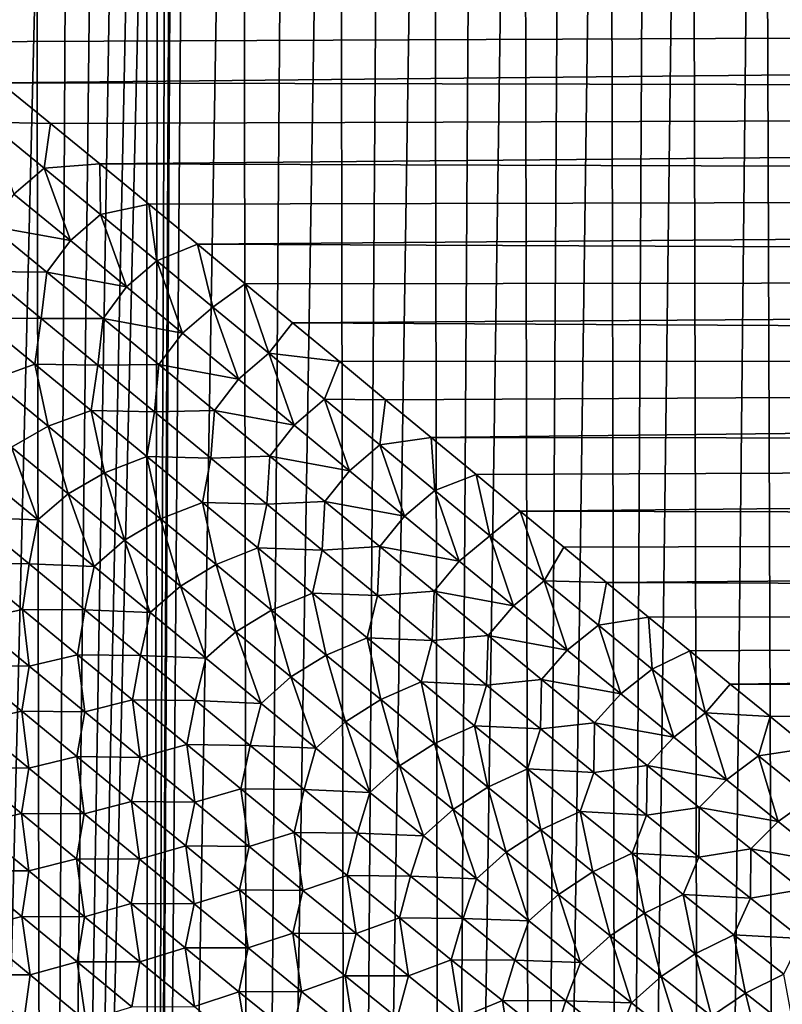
# Model space of a CAD drawing. Header units: metres. Extents: x -105 to 105, y -72 to 59.
# Tile 276 of 414: x 8.52 to 17.15, y -12.27 to -1.12. Entities that reach past the tile are written whole.
import ezdxf

# ---------------------------------------------------------------- set-up
doc = ezdxf.new("R2010")
doc.units = ezdxf.units.M
doc.layers.add('solid_509431_AD150_SW0001', color=7, linetype='CONTINUOUS')

msp = doc.modelspace()

# ---------------------------------------------------------------- linework, layer by layer
at = {"layer": 'solid_509431_AD150_SW0001'}
for points in [[(11.036972, 16.25, -26.428831), (11.125534, -45.799999, -26.380138), (9.979326, -45.799999, -26.972284)], [(10.476519, 16.25, -26.725414), (11.036972, 16.25, -26.428831), (9.979326, -45.799999, -26.972284)], [(10.25, 5.5, -26.839743), (10.476519, 16.25, -26.725414), (9.979326, -45.799999, -26.972284)], [(11.036972, 16.25, -26.428831), (11.589034, 16.25, -26.116915), (11.125534, -45.799999, -26.380138)], [(12.132289, 16.25, -25.789896), (12.236738, -45.799999, -25.724657), (11.125534, -45.799999, -26.380138)], [(11.589034, 16.25, -26.116915), (12.132289, 16.25, -25.789896), (11.125534, -45.799999, -26.380138)], [(12.132289, 16.25, -25.789896), (12.66633, 16.25, -25.448023), (12.236738, -45.799999, -25.724657)], [(13.190737, 16.25, -25.091562), (13.30944, -45.799999, -25.0079), (12.236738, -45.799999, -25.724657)], [(12.66633, 16.25, -25.448023), (13.190737, 16.25, -25.091562), (12.236738, -45.799999, -25.724657)], [(13.190737, 16.25, -25.091562), (13.70511, 16.25, -24.720787), (13.30944, -45.799999, -25.0079)], [(14.209063, 16.25, -24.335976), (14.340265, -45.799999, -24.232124), (13.30944, -45.799999, -25.0079)], [(13.70511, 16.25, -24.720787), (14.209063, 16.25, -24.335976), (13.30944, -45.799999, -25.0079)], [(14.209063, 16.25, -24.335976), (14.702306, 16.25, -23.937346), (14.340265, -45.799999, -24.232124)], [(15.184385, 16.25, -23.525255), (15.325972, -45.799999, -23.399771), (14.340265, -45.799999, -24.232124)], [(14.702306, 16.25, -23.937346), (15.184385, 16.25, -23.525255), (14.340265, -45.799999, -24.232124)], [(15.184385, 16.25, -23.525255), (15.654468, 16.25, -23.100449), (15.325972, -45.799999, -23.399771)], [(16.113724, 16.25, -22.661823), (16.263456, -45.799999, -22.513456), (15.325972, -45.799999, -23.399771)], [(15.654468, 16.25, -23.100449), (16.113724, 16.25, -22.661823), (15.325972, -45.799999, -23.399771)], [(16.113724, 16.25, -22.661823), (16.924194, 16.250002, -21.824713), (16.263456, -45.799999, -22.513456)], [(16.924194, 16.250002, -21.824713), (17.149771, -45.799999, -21.575972), (16.263456, -45.799999, -22.513456)], [(16.924194, 16.250002, -21.824713), (17.565828, 16.249989, -21.097279), (17.149771, -45.799999, -21.575972)], [(17.565828, 16.249989, -21.097279), (17.982124, -45.799999, -20.590265), (17.149771, -45.799999, -21.575972)], [(10.231697, 4.887736, -26.848845), (10.25, 5.5, -26.839743), (9.979326, -45.799999, -26.972284)], [(10.176606, 4.275585, -26.876118), (10.231697, 4.887736, -26.848845), (9.979326, -45.799999, -26.972284)], [(10.084291, 3.664363, -26.921406), (10.176606, 4.275585, -26.876118), (9.979326, -45.799999, -26.972284)], [(9.95412, 3.055006, -26.984407), (10.084291, 3.664363, -26.921406), (9.979326, -45.799999, -26.972284)], [(9.95412, 3.055006, -26.984407), (9.979326, -45.799999, -26.972284), (8.801719, -45.799999, -27.499229)], [(9.785186, 2.448338, -27.064657), (9.95412, 3.055006, -26.984407), (8.801719, -45.799999, -27.499229)], [(9.576717, 1.846374, -27.161404), (9.785186, 2.448338, -27.064657), (8.801719, -45.799999, -27.499229)], [(9.32801, 1.251384, -27.273508), (9.576717, 1.846374, -27.161404), (8.801719, -45.799999, -27.499229)], [(9.038671, 0.666271, -27.399536), (9.32801, 1.251384, -27.273508), (8.801719, -45.799999, -27.499229)], [(8.708877, 0.094635, -27.537439), (9.038671, 0.666271, -27.399536), (8.801719, -45.799999, -27.499229)], [(8.708877, 0.094635, -27.537439), (8.801719, -45.799999, -27.499229), (7.596418, -45.799999, -27.959316)], [(8.339525, -0.459432, -27.684847), (8.708877, 0.094635, -27.537439), (7.596418, -45.799999, -27.959316)], [(7.730893, -1.370271, 16.693857), (90, -1.01134, 16.71944), (7.158309, -0.909338, 16.725298)], [(8.30007, -1.831864, 16.649529), (90, -1.01134, 16.71944), (7.730893, -1.370271, 16.693857)], [(8.30007, -1.831864, 16.649529), (90, -2.018989, 16.627874), (90, -1.01134, 16.71944)], [(8.153794, -2.277637, 16.599325), (8.865019, -2.292773, 16.592339), (8.30007, -1.831864, 16.649529)], [(8.865019, -2.292773, 16.592339), (90, -2.018989, 16.627874), (8.30007, -1.831864, 16.649529)], [(9.424872, -2.751552, 16.522453), (90, -2.018989, 16.627874), (8.865019, -2.292773, 16.592339)], [(9.424872, -2.751552, 16.522453), (90, -3.019272, 16.475634), (90, -2.018989, 16.627874)], [(8.153794, -2.277637, 16.599325), (8.793713, -2.800469, 16.519676), (8.865019, -2.292773, 16.592339)], [(8.450752, -3.096236, 16.48345), (8.793713, -2.800469, 16.519676), (8.153794, -2.277637, 16.599325)], [(8.793713, -2.800469, 16.519676), (9.424872, -2.751552, 16.522453), (8.865019, -2.292773, 16.592339)], [(8.793713, -2.800469, 16.519676), (9.432281, -3.324451, 16.422754), (9.424872, -2.751552, 16.522453)], [(9.979457, -3.207639, 16.439999), (90, -3.019272, 16.475634), (9.424872, -2.751552, 16.522453)], [(9.432281, -3.324451, 16.422754), (9.979457, -3.207639, 16.439999), (9.424872, -2.751552, 16.522453)], [(8.450752, -3.096236, 16.48345), (9.089963, -3.62042, 16.378374), (8.793713, -2.800469, 16.519676)], [(9.089963, -3.62042, 16.378374), (9.432281, -3.324451, 16.422754), (8.793713, -2.800469, 16.519676)], [(8.186854, -3.456795, 16.439945), (9.089963, -3.62042, 16.378374), (8.450752, -3.096236, 16.48345)], [(10.528167, -3.660073, 16.345224), (90, -3.019272, 16.475634), (9.979457, -3.207639, 16.439999)], [(10.528167, -3.660073, 16.345224), (90, -4.008537, 16.263275), (90, -3.019272, 16.475634)], [(9.432281, -3.324451, 16.422754), (10.06919, -3.848814, 16.308344), (9.979457, -3.207639, 16.439999)], [(10.06919, -3.848814, 16.308344), (10.528167, -3.660073, 16.345224), (9.979457, -3.207639, 16.439999)], [(9.089963, -3.62042, 16.378374), (9.727128, -4.144628, 16.255718), (9.432281, -3.324451, 16.422754)], [(9.727128, -4.144628, 16.255718), (10.06919, -3.848814, 16.308344), (9.432281, -3.324451, 16.422754)], [(8.111692, -3.972003, 16.365906), (8.824794, -3.979891, 16.325899), (8.186854, -3.456795, 16.439945)], [(8.186854, -3.456795, 16.439945), (8.824794, -3.979891, 16.325899), (9.089963, -3.62042, 16.378374)], [(8.824794, -3.979891, 16.325899), (9.727128, -4.144628, 16.255718), (9.089963, -3.62042, 16.378374)], [(10.06919, -3.848814, 16.308344), (10.704177, -4.372819, 16.176239), (10.528167, -3.660073, 16.345224)], [(11.070944, -4.108484, 16.238314), (90, -4.008537, 16.263275), (10.528167, -3.660073, 16.345224)], [(10.704177, -4.372819, 16.176239), (11.070944, -4.108484, 16.238314), (10.528167, -3.660073, 16.345224)], [(9.727128, -4.144628, 16.255718), (10.361998, -4.668128, 16.115295), (10.06919, -3.848814, 16.308344)], [(10.361998, -4.668128, 16.115295), (10.704177, -4.372819, 16.176239), (10.06919, -3.848814, 16.308344)], [(8.047623, -4.49656, 16.287771), (8.758327, -4.502719, 16.236435), (8.111692, -3.972003, 16.365906)], [(8.111692, -3.972003, 16.365906), (8.758327, -4.502719, 16.236435), (8.824794, -3.979891, 16.325899)], [(8.758327, -4.502719, 16.236435), (9.460313, -4.502599, 16.194258), (8.824794, -3.979891, 16.325899)], [(8.824794, -3.979891, 16.325899), (9.460313, -4.502599, 16.194258), (9.727128, -4.144628, 16.255718)], [(11.607315, -4.5522, 16.119553), (90, -4.008537, 16.263275), (11.070944, -4.108484, 16.238314)], [(11.607315, -4.5522, 16.119553), (90, -4.983176, 15.991574), (90, -4.008537, 16.263275)], [(10.704177, -4.372819, 16.176239), (11.336991, -4.895768, 16.026237), (11.070944, -4.108484, 16.238314)], [(11.336991, -4.895768, 16.026237), (11.607315, -4.5522, 16.119553), (11.070944, -4.108484, 16.238314)], [(9.460313, -4.502599, 16.194258), (10.361998, -4.668128, 16.115295), (9.727128, -4.144628, 16.255718)], [(10.361998, -4.668128, 16.115295), (10.994351, -5.190202, 15.956914), (10.704177, -4.372819, 16.176239)], [(10.994351, -5.190202, 15.956914), (11.336991, -4.895768, 16.026237), (10.704177, -4.372819, 16.176239)], [(8.047623, -4.49656, 16.287771), (8.687392, -5.022092, 16.146732), (8.758327, -4.502719, 16.236435)], [(8.196406, -5.196248, 16.159639), (8.687392, -5.022092, 16.146732), (8.047623, -4.49656, 16.287771)], [(8.687392, -5.022092, 16.146732), (9.402032, -5.032434, 16.088711), (8.758327, -4.502719, 16.236435)], [(8.758327, -4.502719, 16.236435), (9.402032, -5.032434, 16.088711), (9.460313, -4.502599, 16.194258)], [(9.402032, -5.032434, 16.088711), (10.093188, -5.024199, 16.044849), (9.460313, -4.502599, 16.194258)], [(9.460313, -4.502599, 16.194258), (10.093188, -5.024199, 16.044849), (10.361998, -4.668128, 16.115295)], [(11.336991, -4.895768, 16.026237), (12.137187, -4.990878, 15.989172), (11.607315, -4.5522, 16.119553)], [(12.137187, -4.990878, 15.989172), (90, -4.983176, 15.991574), (11.607315, -4.5522, 16.119553)], [(10.093188, -5.024199, 16.044849), (10.994351, -5.190202, 15.956914), (10.361998, -4.668128, 16.115295)], [(10.994351, -5.190202, 15.956914), (11.62391, -5.710227, 15.780396), (11.336991, -4.895768, 16.026237)], [(11.336991, -4.895768, 16.026237), (11.967348, -5.417039, 15.858145), (12.137187, -4.990878, 15.989172)], [(11.62391, -5.710227, 15.780396), (11.967348, -5.417039, 15.858145), (11.336991, -4.895768, 16.026237)], [(11.967348, -5.417039, 15.858145), (12.660116, -5.423967, 15.847494), (12.137187, -4.990878, 15.989172)], [(12.660116, -5.423967, 15.847494), (90, -4.983176, 15.991574), (12.137187, -4.990878, 15.989172)], [(13.175941, -5.851124, 15.694803), (90, -4.983176, 15.991574), (12.660116, -5.423967, 15.847494)], [(13.175941, -5.851124, 15.694803), (90, -5.939632, 15.661522), (90, -4.983176, 15.991574)], [(8.196406, -5.196248, 16.159639), (8.838339, -5.724293, 15.999535), (8.687392, -5.022092, 16.146732)], [(8.687392, -5.022092, 16.146732), (9.323933, -5.546073, 15.987656), (9.402032, -5.032434, 16.088711)], [(8.838339, -5.724293, 15.999535), (9.323933, -5.546073, 15.987656), (8.687392, -5.022092, 16.146732)], [(9.323933, -5.546073, 15.987656), (10.042629, -5.560371, 15.922565), (9.402032, -5.032434, 16.088711)], [(9.402032, -5.032434, 16.088711), (10.042629, -5.560371, 15.922565), (10.093188, -5.024199, 16.044849)], [(10.042629, -5.560371, 15.922565), (10.72322, -5.543973, 15.877501), (10.093188, -5.024199, 16.044849)], [(10.093188, -5.024199, 16.044849), (10.72322, -5.543973, 15.877501), (10.994351, -5.190202, 15.956914)], [(8.422988, -5.960625, 16.001451), (8.838339, -5.724293, 15.999535), (8.196406, -5.196248, 16.159639)], [(10.72322, -5.543973, 15.877501), (11.62391, -5.710227, 15.780396), (10.994351, -5.190202, 15.956914)], [(11.62391, -5.710227, 15.780396), (12.25036, -6.227634, 15.585569), (11.967348, -5.417039, 15.858145)], [(11.967348, -5.417039, 15.858145), (12.59494, -5.936059, 15.671773), (12.660116, -5.423967, 15.847494)], [(12.25036, -6.227634, 15.585569), (12.59494, -5.936059, 15.671773), (11.967348, -5.417039, 15.858145)], [(12.59494, -5.936059, 15.671773), (13.175941, -5.851124, 15.694803), (12.660116, -5.423967, 15.847494)], [(8.838339, -5.724293, 15.999535), (9.476648, -6.249955, 15.820974), (9.323933, -5.546073, 15.987656)], [(9.323933, -5.546073, 15.987656), (9.957089, -6.067754, 15.810384), (10.042629, -5.560371, 15.922565)], [(9.476648, -6.249955, 15.820974), (9.957089, -6.067754, 15.810384), (9.323933, -5.546073, 15.987656)], [(9.957089, -6.067754, 15.810384), (10.679897, -6.085824, 15.737834), (10.042629, -5.560371, 15.922565)], [(10.042629, -5.560371, 15.922565), (10.679897, -6.085824, 15.737834), (10.72322, -5.543973, 15.877501)], [(10.679897, -6.085824, 15.737834), (11.350133, -6.061312, 15.692048), (10.72322, -5.543973, 15.877501)], [(10.72322, -5.543973, 15.877501), (11.350133, -6.061312, 15.692048), (11.62391, -5.710227, 15.780396)], [(8.422988, -5.960625, 16.001451), (9.064651, -6.488875, 15.821113), (8.838339, -5.724293, 15.999535)], [(9.064651, -6.488875, 15.821113), (9.476648, -6.249955, 15.820974), (8.838339, -5.724293, 15.999535)], [(11.350133, -6.061312, 15.692048), (12.25036, -6.227634, 15.585569), (11.62391, -5.710227, 15.780396)], [(12.59494, -5.936059, 15.671773), (13.219451, -6.452258, 15.466926), (13.175941, -5.851124, 15.694803)], [(13.684302, -6.271909, 15.531441), (90, -5.939632, 15.661522), (13.175941, -5.851124, 15.694803)], [(13.219451, -6.452258, 15.466926), (13.684302, -6.271909, 15.531441), (13.175941, -5.851124, 15.694803)], [(8.078838, -6.255763, 15.992354), (8.721956, -6.785136, 15.809719), (8.422988, -5.960625, 16.001451)], [(8.721956, -6.785136, 15.809719), (9.064651, -6.488875, 15.821113), (8.422988, -5.960625, 16.001451)], [(12.25036, -6.227634, 15.585569), (12.87338, -6.741857, 15.372254), (12.59494, -5.936059, 15.671773)], [(12.87338, -6.741857, 15.372254), (13.219451, -6.452258, 15.466926), (12.59494, -5.936059, 15.671773)], [(14.184961, -6.685976, 15.357741), (90, -5.939632, 15.661522), (13.684302, -6.271909, 15.531441)], [(14.184961, -6.685976, 15.357741), (90, -6.874414, 15.274323), (90, -5.939632, 15.661522)], [(9.476648, -6.249955, 15.820974), (10.111135, -6.772555, 15.623822), (9.957089, -6.067754, 15.810384)], [(9.957089, -6.067754, 15.810384), (10.586623, -6.586501, 15.614777), (10.679897, -6.085824, 15.737834)], [(10.111135, -6.772555, 15.623822), (10.586623, -6.586501, 15.614777), (9.957089, -6.067754, 15.810384)], [(10.586623, -6.586501, 15.614777), (11.313525, -6.608202, 15.534366), (10.679897, -6.085824, 15.737834)], [(10.679897, -6.085824, 15.737834), (11.313525, -6.608202, 15.534366), (11.350133, -6.061312, 15.692048)], [(11.313525, -6.608202, 15.534366), (11.973611, -6.575663, 15.488337), (11.350133, -6.061312, 15.692048)], [(11.350133, -6.061312, 15.692048), (11.973611, -6.575663, 15.488337), (12.25036, -6.227634, 15.585569)], [(11.973611, -6.575663, 15.488337), (12.87338, -6.741857, 15.372254), (12.25036, -6.227634, 15.585569)], [(7.986283, -6.758137, 15.921419), (8.721956, -6.785136, 15.809719), (8.078838, -6.255763, 15.992354)], [(9.064651, -6.488875, 15.821113), (9.702304, -7.013929, 15.622003), (9.476648, -6.249955, 15.820974)], [(9.702304, -7.013929, 15.622003), (10.111135, -6.772555, 15.623822), (9.476648, -6.249955, 15.820974)], [(13.219451, -6.452258, 15.466926), (13.840556, -6.965067, 15.243402), (13.684302, -6.271909, 15.531441)], [(13.840556, -6.965067, 15.243402), (14.184961, -6.685976, 15.357741), (13.684302, -6.271909, 15.531441)], [(12.87338, -6.741857, 15.372254), (13.492645, -7.252316, 15.140265), (13.219451, -6.452258, 15.466926)], [(13.492645, -7.252316, 15.140265), (13.840556, -6.965067, 15.243402), (13.219451, -6.452258, 15.466926)], [(8.721956, -6.785136, 15.809719), (9.360895, -7.311165, 15.608215), (9.064651, -6.488875, 15.821113)], [(9.360895, -7.311165, 15.608215), (9.702304, -7.013929, 15.622003), (9.064651, -6.488875, 15.821113)], [(11.313525, -6.608202, 15.534366), (11.943176, -7.126934, 15.312009), (11.973611, -6.575663, 15.488337)], [(11.943176, -7.126934, 15.312009), (12.593333, -7.08646, 15.266203), (11.973611, -6.575663, 15.488337)], [(11.973611, -6.575663, 15.488337), (12.593333, -7.08646, 15.266203), (12.87338, -6.741857, 15.372254)], [(10.111135, -6.772555, 15.623822), (10.741494, -7.291529, 15.407955), (10.586623, -6.586501, 15.614777)], [(10.586623, -6.586501, 15.614777), (11.212217, -7.101765, 15.400703), (11.313525, -6.608202, 15.534366)], [(10.741494, -7.291529, 15.407955), (11.212217, -7.101765, 15.400703), (10.586623, -6.586501, 15.614777)], [(11.212217, -7.101765, 15.400703), (11.943176, -7.126934, 15.312009), (11.313525, -6.608202, 15.534366)], [(13.840556, -6.965067, 15.243402), (14.457911, -7.473921, 15.000993), (14.184961, -6.685976, 15.357741)], [(14.67769, -7.092999, 15.174052), (90, -6.874414, 15.274323), (14.184961, -6.685976, 15.357741)], [(14.457911, -7.473921, 15.000993), (14.67769, -7.092999, 15.174052), (14.184961, -6.685976, 15.357741)], [(7.916678, -7.27968, 15.848309), (8.623233, -7.282511, 15.732094), (7.986283, -6.758137, 15.921419)], [(7.986283, -6.758137, 15.921419), (8.623233, -7.282511, 15.732094), (8.721956, -6.785136, 15.809719)], [(8.623233, -7.282511, 15.732094), (9.360895, -7.311165, 15.608215), (8.721956, -6.785136, 15.809719)], [(9.702304, -7.013929, 15.622003), (10.335657, -7.53521, 15.404005), (10.111135, -6.772555, 15.623822)], [(10.335657, -7.53521, 15.404005), (10.741494, -7.291529, 15.407955), (10.111135, -6.772555, 15.623822)], [(12.593333, -7.08646, 15.266203), (13.492645, -7.252316, 15.140265), (12.87338, -6.741857, 15.372254)], [(15.162175, -7.492633, 14.980753), (90, -6.874414, 15.274323), (14.67769, -7.092999, 15.174052)], [(15.162175, -7.492633, 14.980753), (90, -7.784113, 14.831388), (90, -6.874414, 15.274323)], [(9.360895, -7.311165, 15.608215), (9.995386, -7.833276, 15.387735), (9.702304, -7.013929, 15.622003)], [(9.995386, -7.833276, 15.387735), (10.335657, -7.53521, 15.404005), (9.702304, -7.013929, 15.622003)], [(13.492645, -7.252316, 15.140265), (14.107807, -7.75843, 14.88941), (13.840556, -6.965067, 15.243402)], [(14.107807, -7.75843, 14.88941), (14.457911, -7.473921, 15.000993), (13.840556, -6.965067, 15.243402)], [(10.741494, -7.291529, 15.407955), (11.367399, -7.806317, 15.173244), (11.212217, -7.101765, 15.400703)], [(11.212217, -7.101765, 15.400703), (11.833549, -7.612984, 15.168025), (11.943176, -7.126934, 15.312009)], [(11.367399, -7.806317, 15.173244), (11.833549, -7.612984, 15.168025), (11.212217, -7.101765, 15.400703)], [(11.833549, -7.612984, 15.168025), (12.568517, -7.641414, 15.070603), (11.943176, -7.126934, 15.312009)], [(11.943176, -7.126934, 15.312009), (12.568517, -7.641414, 15.070603), (12.593333, -7.08646, 15.266203)], [(12.568517, -7.641414, 15.070603), (13.208976, -7.59312, 15.025476), (12.593333, -7.08646, 15.266203)], [(12.593333, -7.08646, 15.266203), (13.208976, -7.59312, 15.025476), (13.492645, -7.252316, 15.140265)], [(14.457911, -7.473921, 15.000993), (15.162175, -7.492633, 14.980753), (14.67769, -7.092999, 15.174052)], [(8.546917, -7.798608, 15.652912), (8.623233, -7.282511, 15.732094), (7.916678, -7.27968, 15.848309)], [(8.546917, -7.798608, 15.652912), (7.916678, -7.27968, 15.848309), (7.989693, -7.919004, 15.736247)], [(8.546917, -7.798608, 15.652912), (9.255868, -7.803276, 15.524126), (8.623233, -7.282511, 15.732094)], [(8.623233, -7.282511, 15.732094), (9.255868, -7.803276, 15.524126), (9.360895, -7.311165, 15.608215)], [(9.255868, -7.803276, 15.524126), (9.995386, -7.833276, 15.387735), (9.360895, -7.311165, 15.608215)], [(10.335657, -7.53521, 15.404005), (10.964388, -8.052163, 15.167003), (10.741494, -7.291529, 15.407955)], [(10.964388, -8.052163, 15.167003), (11.367399, -7.806317, 15.173244), (10.741494, -7.291529, 15.407955)], [(13.208976, -7.59312, 15.025476), (14.107807, -7.75843, 14.88941), (13.492645, -7.252316, 15.140265)], [(9.995386, -7.833276, 15.387735), (10.625112, -8.350918, 15.14817), (10.335657, -7.53521, 15.404005)], [(10.625112, -8.350918, 15.14817), (10.964388, -8.052163, 15.167003), (10.335657, -7.53521, 15.404005)], [(14.107807, -7.75843, 14.88941), (14.718489, -8.259621, 14.619494), (14.457911, -7.473921, 15.000993)], [(14.457911, -7.473921, 15.000993), (15.071149, -7.978248, 14.739485), (15.162175, -7.492633, 14.980753)], [(14.718489, -8.259621, 14.619494), (15.071149, -7.978248, 14.739485), (14.457911, -7.473921, 15.000993)], [(15.071149, -7.978248, 14.739485), (15.638296, -7.884638, 14.778193), (15.162175, -7.492633, 14.980753)], [(15.638296, -7.884638, 14.778193), (90, -7.784113, 14.831388), (15.162175, -7.492633, 14.980753)], [(11.367399, -7.806317, 15.173244), (11.988523, -8.316319, 14.919552), (11.833549, -7.612984, 15.168025)], [(11.833549, -7.612984, 15.168025), (12.450294, -8.119559, 14.916594), (12.568517, -7.641414, 15.070603)], [(11.988523, -8.316319, 14.919552), (12.450294, -8.119559, 14.916594), (11.833549, -7.612984, 15.168025)], [(12.450294, -8.119559, 14.916594), (13.189197, -8.151025, 14.809981), (12.568517, -7.641414, 15.070603)], [(12.568517, -7.641414, 15.070603), (13.189197, -8.151025, 14.809981), (13.208976, -7.59312, 15.025476)], [(13.189197, -8.151025, 14.809981), (13.820188, -8.095059, 14.765979), (13.208976, -7.59312, 15.025476)], [(13.208976, -7.59312, 15.025476), (13.820188, -8.095059, 14.765979), (14.107807, -7.75843, 14.88941)], [(8.546917, -7.798608, 15.652912), (7.989693, -7.919004, 15.736247), (8.624715, -8.441919, 15.527517)], [(9.172743, -8.313716, 15.439132), (9.255868, -7.803276, 15.524126), (8.546917, -7.798608, 15.652912)], [(9.172743, -8.313716, 15.439132), (8.546917, -7.798608, 15.652912), (8.624715, -8.441919, 15.527517)], [(9.172743, -8.313716, 15.439132), (9.883916, -8.3199, 15.297421), (9.255868, -7.803276, 15.524126)], [(9.255868, -7.803276, 15.524126), (9.883916, -8.3199, 15.297421), (9.995386, -7.833276, 15.387735)], [(10.964388, -8.052163, 15.167003), (11.58817, -8.564189, 14.910864), (11.367399, -7.806317, 15.173244)], [(11.58817, -8.564189, 14.910864), (11.988523, -8.316319, 14.919552), (11.367399, -7.806317, 15.173244)], [(13.820188, -8.095059, 14.765979), (14.718489, -8.259621, 14.619494), (14.107807, -7.75843, 14.88941)], [(16.105709, -8.268689, 14.566787), (90, -7.784113, 14.831388), (15.638296, -7.884638, 14.778193)], [(16.56435, -8.644601, 14.346894), (90, -7.784113, 14.831388), (16.105709, -8.268689, 14.566787)], [(16.56435, -8.644601, 14.346894), (90, -8.665408, 14.334336), (90, -7.784113, 14.831388)], [(8.624715, -8.441919, 15.527517), (7.989693, -7.919004, 15.736247), (7.911766, -8.434416, 15.675934)], [(9.883916, -8.3199, 15.297421), (10.625112, -8.350918, 15.14817), (9.995386, -7.833276, 15.387735)], [(15.071149, -7.978248, 14.739485), (15.679873, -8.477467, 14.458658), (15.638296, -7.884638, 14.778193)], [(15.679873, -8.477467, 14.458658), (16.105709, -8.268689, 14.566787), (15.638296, -7.884638, 14.778193)], [(14.718489, -8.259621, 14.619494), (15.324285, -8.755295, 14.33032), (15.071149, -7.978248, 14.739485)], [(15.324285, -8.755295, 14.33032), (15.679873, -8.477467, 14.458658), (15.071149, -7.978248, 14.739485)], [(10.625112, -8.350918, 15.14817), (11.249749, -8.863496, 14.889395), (10.964388, -8.052163, 15.167003)], [(11.249749, -8.863496, 14.889395), (11.58817, -8.564189, 14.910864), (10.964388, -8.052163, 15.167003)], [(11.988523, -8.316319, 14.919552), (12.604515, -8.820915, 14.646732), (12.450294, -8.119559, 14.916594)], [(12.450294, -8.119559, 14.916594), (13.062098, -8.62089, 14.646256), (13.189197, -8.151025, 14.809981)], [(12.604515, -8.820915, 14.646732), (13.062098, -8.62089, 14.646256), (12.450294, -8.119559, 14.916594)], [(13.189197, -8.151025, 14.809981), (13.804829, -8.655152, 14.529972), (13.820188, -8.095059, 14.765979)], [(13.804829, -8.655152, 14.529972), (14.426583, -8.591694, 14.487536), (13.820188, -8.095059, 14.765979)], [(13.820188, -8.095059, 14.765979), (14.426583, -8.591694, 14.487536), (14.718489, -8.259621, 14.619494)], [(13.062098, -8.62089, 14.646256), (13.804829, -8.655152, 14.529972), (13.189197, -8.151025, 14.809981)], [(9.172743, -8.313716, 15.439132), (8.624715, -8.441919, 15.527517), (9.255021, -8.960578, 15.29991)], [(9.793886, -8.824497, 15.206874), (9.883916, -8.3199, 15.297421), (9.172743, -8.313716, 15.439132)], [(9.793886, -8.824497, 15.206874), (9.172743, -8.313716, 15.439132), (9.255021, -8.960578, 15.29991)], [(9.793886, -8.824497, 15.206874), (10.507075, -8.831837, 15.051869), (9.883916, -8.3199, 15.297421)], [(9.883916, -8.3199, 15.297421), (10.507075, -8.831837, 15.051869), (10.625112, -8.350918, 15.14817)], [(10.507075, -8.831837, 15.051869), (11.249749, -8.863496, 14.889395), (10.625112, -8.350918, 15.14817)], [(11.58817, -8.564189, 14.910864), (12.206656, -9.070662, 14.635452), (11.988523, -8.316319, 14.919552)], [(12.206656, -9.070662, 14.635452), (12.604515, -8.820915, 14.646732), (11.988523, -8.316319, 14.919552)], [(14.426583, -8.591694, 14.487536), (15.324285, -8.755295, 14.33032), (14.718489, -8.259621, 14.619494)], [(15.679873, -8.477467, 14.458658), (16.283669, -8.970973, 14.158285), (16.105709, -8.268689, 14.566787)], [(16.283669, -8.970973, 14.158285), (16.56435, -8.644601, 14.346894), (16.105709, -8.268689, 14.566787)], [(8.540636, -8.95237, 15.463421), (7.911766, -8.434416, 15.675934), (7.984166, -9.074144, 15.573397)], [(8.624715, -8.441919, 15.527517), (7.911766, -8.434416, 15.675934), (8.540636, -8.95237, 15.463421)], [(9.255021, -8.960578, 15.29991), (8.624715, -8.441919, 15.527517), (8.540636, -8.95237, 15.463421)], [(11.249749, -8.863496, 14.889395), (11.868957, -9.370389, 14.611279), (11.58817, -8.564189, 14.910864)], [(11.868957, -9.370389, 14.611279), (12.206656, -9.070662, 14.635452), (11.58817, -8.564189, 14.910864)], [(15.324285, -8.755295, 14.33032), (15.924763, -9.244838, 14.021687), (15.679873, -8.477467, 14.458658)], [(15.924763, -9.244838, 14.021687), (16.283669, -8.970973, 14.158285), (15.679873, -8.477467, 14.458658)], [(12.604515, -8.820915, 14.646732), (13.214985, -9.31949, 14.354642), (13.062098, -8.62089, 14.646256)], [(13.062098, -8.62089, 14.646256), (13.668569, -9.11637, 14.356862), (13.804829, -8.655152, 14.529972)], [(13.214985, -9.31949, 14.354642), (13.668569, -9.11637, 14.356862), (13.062098, -8.62089, 14.646256)], [(13.668569, -9.11637, 14.356862), (14.414989, -9.153173, 14.23041), (13.804829, -8.655152, 14.529972)], [(13.804829, -8.655152, 14.529972), (14.414989, -9.153173, 14.23041), (14.426583, -8.591694, 14.487536)], [(14.414989, -9.153173, 14.23041), (15.02775, -9.082425, 14.189971), (14.426583, -8.591694, 14.487536)], [(14.426583, -8.591694, 14.487536), (15.02775, -9.082425, 14.189971), (15.324285, -8.755295, 14.33032)], [(16.283669, -8.970973, 14.158285), (17.013939, -9.012121, 14.11893), (16.56435, -8.644601, 14.346894)], [(17.013939, -9.012121, 14.11893), (90, -8.665408, 14.334336), (16.56435, -8.644601, 14.346894)], [(17.454449, -9.371116, 13.883252), (90, -8.665408, 14.334336), (17.013939, -9.012121, 14.11893)], [(15.02775, -9.082425, 14.189971), (15.924763, -9.244838, 14.021687), (15.324285, -8.755295, 14.33032)], [(9.793886, -8.824497, 15.206874), (9.255021, -8.960578, 15.29991), (9.880335, -9.474449, 15.053323)], [(10.410062, -9.330415, 14.956036), (10.507075, -8.831837, 15.051869), (9.793886, -8.824497, 15.206874)], [(10.410062, -9.330415, 14.956036), (9.793886, -8.824497, 15.206874), (9.880335, -9.474449, 15.053323)], [(10.410062, -9.330415, 14.956036), (11.125032, -9.338505, 14.787355), (10.507075, -8.831837, 15.051869)], [(10.507075, -8.831837, 15.051869), (11.125032, -9.338505, 14.787355), (11.249749, -8.863496, 14.889395)], [(11.125032, -9.338505, 14.787355), (11.868957, -9.370389, 14.611279), (11.249749, -8.863496, 14.889395)], [(12.206656, -9.070662, 14.635452), (12.819455, -9.570963, 14.340629), (12.604515, -8.820915, 14.646732)], [(12.819455, -9.570963, 14.340629), (13.214985, -9.31949, 14.354642), (12.604515, -8.820915, 14.646732)], [(8.540636, -8.95237, 15.463421), (7.984166, -9.074144, 15.573397), (8.618465, -9.596619, 15.349163)], [(9.164776, -9.465967, 15.232276), (8.540636, -8.95237, 15.463421), (8.618465, -9.596619, 15.349163)], [(9.255021, -8.960578, 15.29991), (8.540636, -8.95237, 15.463421), (9.164776, -9.465967, 15.232276)], [(9.880335, -9.474449, 15.053323), (9.255021, -8.960578, 15.29991), (9.164776, -9.465967, 15.232276)], [(15.924763, -9.244838, 14.021687), (16.519464, -9.727608, 13.69339), (16.283669, -8.970973, 14.158285)], [(16.283669, -8.970973, 14.158285), (16.882086, -9.458139, 13.838136), (17.013939, -9.012121, 14.11893)], [(16.519464, -9.727608, 13.69339), (16.882086, -9.458139, 13.838136), (16.283669, -8.970973, 14.158285)], [(16.882086, -9.458139, 13.838136), (17.454449, -9.371116, 13.883252), (17.013939, -9.012121, 14.11893)], [(8.618465, -9.596619, 15.349163), (7.984166, -9.074144, 15.573397), (7.907736, -9.591785, 15.528618)], [(11.868957, -9.370389, 14.611279), (12.482346, -9.870974, 14.313691), (12.206656, -9.070662, 14.635452)], [(12.482346, -9.870974, 14.313691), (12.819455, -9.570963, 14.340629), (12.206656, -9.070662, 14.635452)], [(13.214985, -9.31949, 14.354642), (13.8195, -9.81142, 14.043139), (13.668569, -9.11637, 14.356862)], [(13.668569, -9.11637, 14.356862), (14.269279, -9.605389, 14.048262), (14.414989, -9.153173, 14.23041)], [(13.8195, -9.81142, 14.043139), (14.269279, -9.605389, 14.048262), (13.668569, -9.11637, 14.356862)], [(14.414989, -9.153173, 14.23041), (15.019218, -9.644446, 13.911125), (15.02775, -9.082425, 14.189971)], [(15.019218, -9.644446, 13.911125), (15.623245, -9.566632, 13.873105), (15.02775, -9.082425, 14.189971)], [(15.02775, -9.082425, 14.189971), (15.623245, -9.566632, 13.873105), (15.924763, -9.244838, 14.021687)], [(14.269279, -9.605389, 14.048262), (15.019218, -9.644446, 13.911125), (14.414989, -9.153173, 14.23041)], [(15.623245, -9.566632, 13.873105), (16.519464, -9.727608, 13.69339), (15.924763, -9.244838, 14.021687)], [(10.410062, -9.330415, 14.956036), (9.880335, -9.474449, 15.053323), (10.500358, -9.982967, 14.787645)], [(11.020965, -9.8309, 14.686502), (11.125032, -9.338505, 14.787355), (10.410062, -9.330415, 14.956036)], [(11.020965, -9.8309, 14.686502), (10.410062, -9.330415, 14.956036), (10.500358, -9.982967, 14.787645)], [(11.020965, -9.8309, 14.686502), (11.737447, -9.8393, 14.503756), (11.125032, -9.338505, 14.787355)], [(11.125032, -9.338505, 14.787355), (11.737447, -9.8393, 14.503756), (11.868957, -9.370389, 14.611279)], [(12.819455, -9.570963, 14.340629), (13.426137, -10.064456, 14.026259), (13.214985, -9.31949, 14.354642)], [(13.426137, -10.064456, 14.026259), (13.8195, -9.81142, 14.043139), (13.214985, -9.31949, 14.354642)], [(9.164776, -9.465967, 15.232276), (8.618465, -9.596619, 15.349163), (9.247809, -10.114368, 15.105766)], [(9.783922, -9.974689, 14.982398), (9.164776, -9.465967, 15.232276), (9.247809, -10.114368, 15.105766)], [(9.880335, -9.474449, 15.053323), (9.164776, -9.465967, 15.232276), (9.783922, -9.974689, 14.982398)], [(10.500358, -9.982967, 14.787645), (9.880335, -9.474449, 15.053323), (9.783922, -9.974689, 14.982398)], [(11.737447, -9.8393, 14.503756), (12.482346, -9.870974, 14.313691), (11.868957, -9.370389, 14.611279)], [(16.519464, -9.727608, 13.69339), (17.107899, -10.202928, 13.345223), (16.882086, -9.458139, 13.838136)], [(16.882086, -9.458139, 13.838136), (17.474653, -9.938307, 13.497972), (17.454449, -9.371116, 13.883252)], [(17.107899, -10.202928, 13.345223), (17.474653, -9.938307, 13.497972), (16.882086, -9.458139, 13.838136)], [(8.53636, -10.10978, 15.302656), (7.907736, -9.591785, 15.528618), (7.986662, -10.23816, 15.439685)], [(8.618465, -9.596619, 15.349163), (7.907736, -9.591785, 15.528618), (8.53636, -10.10978, 15.302656)], [(12.482346, -9.870974, 14.313691), (13.089487, -10.364615, 13.996502), (12.819455, -9.570963, 14.340629)], [(13.089487, -10.364615, 13.996502), (13.426137, -10.064456, 14.026259), (12.819455, -9.570963, 14.340629)], [(15.019218, -9.644446, 13.911125), (15.617033, -10.128293, 13.571956), (15.623245, -9.566632, 13.873105)], [(15.617033, -10.128293, 13.571956), (16.212601, -10.043661, 13.53676), (15.623245, -9.566632, 13.873105)], [(15.623245, -9.566632, 13.873105), (16.212601, -10.043661, 13.53676), (16.519464, -9.727608, 13.69339)], [(9.247809, -10.114368, 15.105766), (8.618465, -9.596619, 15.349163), (8.53636, -10.10978, 15.302656)], [(13.8195, -9.81142, 14.043139), (14.417594, -10.296051, 13.712086), (14.269279, -9.605389, 14.048262)], [(14.269279, -9.605389, 14.048262), (14.86377, -10.087302, 13.720309), (15.019218, -9.644446, 13.911125)], [(14.417594, -10.296051, 13.712086), (14.86377, -10.087302, 13.720309), (14.269279, -9.605389, 14.048262)], [(14.86377, -10.087302, 13.720309), (15.617033, -10.128293, 13.571956), (15.019218, -9.644446, 13.911125)], [(13.426137, -10.064456, 14.026259), (14.026232, -10.550484, 13.692214), (13.8195, -9.81142, 14.043139)], [(14.026232, -10.550484, 13.692214), (14.417594, -10.296051, 13.712086), (13.8195, -9.81142, 14.043139)], [(16.212601, -10.043661, 13.53676), (17.107899, -10.202928, 13.345223), (16.519464, -9.727608, 13.69339)], [(11.020965, -9.8309, 14.686502), (10.500358, -9.982967, 14.787645), (11.11476, -10.485546, 14.502758)], [(11.626252, -10.325373, 14.398157), (11.737447, -9.8393, 14.503756), (11.020965, -9.8309, 14.686502)], [(11.626252, -10.325373, 14.398157), (11.020965, -9.8309, 14.686502), (11.11476, -10.485546, 14.502758)], [(11.626252, -10.325373, 14.398157), (12.343931, -10.333617, 14.200944), (11.737447, -9.8393, 14.503756)], [(11.737447, -9.8393, 14.503756), (12.343931, -10.333617, 14.200944), (12.482346, -9.870974, 14.313691)], [(12.343931, -10.333617, 14.200944), (13.089487, -10.364615, 13.996502), (12.482346, -9.870974, 14.313691)], [(9.783922, -9.974689, 14.982398), (9.247809, -10.114368, 15.105766), (9.871921, -10.626851, 14.843093)], [(10.397784, -10.477984, 14.713677), (9.783922, -9.974689, 14.982398), (9.871921, -10.626851, 14.843093)], [(10.500358, -9.982967, 14.787645), (9.783922, -9.974689, 14.982398), (10.397784, -10.477984, 14.713677)], [(11.11476, -10.485546, 14.502758), (10.500358, -9.982967, 14.787645), (10.397784, -10.477984, 14.713677)], [(17.107899, -10.202928, 13.345223), (17.689541, -10.670085, 12.976984), (17.474653, -9.938307, 13.497972)], [(8.53636, -10.10978, 15.302656), (7.986662, -10.23816, 15.439685), (8.621453, -10.761334, 15.203487)], [(9.160105, -10.623045, 15.057769), (8.53636, -10.10978, 15.302656), (8.621453, -10.761334, 15.203487)], [(9.247809, -10.114368, 15.105766), (8.53636, -10.10978, 15.302656), (9.160105, -10.623045, 15.057769)], [(9.871921, -10.626851, 14.843093), (9.247809, -10.114368, 15.105766), (9.160105, -10.623045, 15.057769)], [(13.089487, -10.364615, 13.996502), (13.689909, -10.850654, 13.659587), (13.426137, -10.064456, 14.026259)], [(13.689909, -10.850654, 13.659587), (14.026232, -10.550484, 13.692214), (13.426137, -10.064456, 14.026259)], [(14.417594, -10.296051, 13.712086), (15.00877, -10.772696, 13.361352), (14.86377, -10.087302, 13.720309)], [(14.86377, -10.087302, 13.720309), (15.451551, -10.561435, 13.372865), (15.617033, -10.128293, 13.571956)], [(15.00877, -10.772696, 13.361352), (15.451551, -10.561435, 13.372865), (14.86377, -10.087302, 13.720309)], [(15.451551, -10.561435, 13.372865), (16.207912, -10.603999, 13.21274), (15.617033, -10.128293, 13.571956)], [(15.617033, -10.128293, 13.571956), (16.207912, -10.603999, 13.21274), (16.212601, -10.043661, 13.53676)], [(16.207912, -10.603999, 13.21274), (16.795313, -10.512825, 13.180762), (16.212601, -10.043661, 13.53676)], [(16.212601, -10.043661, 13.53676), (16.795313, -10.512825, 13.180762), (17.107899, -10.202928, 13.345223)], [(8.621453, -10.761334, 15.203487), (7.986662, -10.23816, 15.439685), (7.912419, -10.758974, 15.415771)], [(16.795313, -10.512825, 13.180762), (17.689541, -10.670085, 12.976984), (17.107899, -10.202928, 13.345223)], [(11.626252, -10.325373, 14.398157), (11.11476, -10.485546, 14.502758), (11.723166, -10.981587, 14.198537)], [(12.225539, -10.813243, 14.090879), (12.343931, -10.333617, 14.200944), (11.626252, -10.325373, 14.398157)], [(12.225539, -10.813243, 14.090879), (11.626252, -10.325373, 14.398157), (11.723166, -10.981587, 14.198537)], [(12.225539, -10.813243, 14.090879), (12.944057, -10.820833, 13.878801), (12.343931, -10.333617, 14.200944)], [(12.343931, -10.333617, 14.200944), (12.944057, -10.820833, 13.878801), (13.089487, -10.364615, 13.996502)], [(12.944057, -10.820833, 13.878801), (13.689909, -10.850654, 13.659587), (13.089487, -10.364615, 13.996502)], [(14.026232, -10.550484, 13.692214), (14.619235, -11.02835, 13.33837), (14.417594, -10.296051, 13.712086)], [(14.619235, -11.02835, 13.33837), (15.00877, -10.772696, 13.361352), (14.417594, -10.296051, 13.712086)], [(10.397784, -10.477984, 14.713677), (9.871921, -10.626851, 14.843093), (10.490487, -11.133502, 14.56102)], [(11.006036, -10.97529, 14.425991), (10.397784, -10.477984, 14.713677), (10.490487, -11.133502, 14.56102)], [(11.11476, -10.485546, 14.502758), (10.397784, -10.477984, 14.713677), (11.006036, -10.97529, 14.425991)], [(11.723166, -10.981587, 14.198537), (11.11476, -10.485546, 14.502758), (11.006036, -10.97529, 14.425991)], [(13.689909, -10.850654, 13.659587), (14.283108, -11.328389, 13.302831), (14.026232, -10.550484, 13.692214)], [(14.283108, -11.328389, 13.302831), (14.619235, -11.02835, 13.33837), (14.026232, -10.550484, 13.692214)], [(15.00877, -10.772696, 13.361352), (15.592495, -11.240627, 12.990816), (15.451551, -10.561435, 13.372865)], [(15.451551, -10.561435, 13.372865), (16.032103, -11.027074, 13.005792), (16.207912, -10.603999, 13.21274)], [(15.592495, -11.240627, 12.990816), (16.032103, -11.027074, 13.005792), (15.451551, -10.561435, 13.372865)], [(16.207912, -10.603999, 13.21274), (16.791302, -11.070817, 12.833323), (16.795313, -10.512825, 13.180762)], [(16.791302, -11.070817, 12.833323), (17.370846, -10.973401, 12.804937), (16.795313, -10.512825, 13.180762)], [(16.795313, -10.512825, 13.180762), (17.370846, -10.973401, 12.804937), (17.689541, -10.670085, 12.976984)], [(9.160105, -10.623045, 15.057769), (8.621453, -10.761334, 15.203487), (9.251216, -11.27949, 14.947788)], [(9.778702, -11.131057, 14.793839), (9.160105, -10.623045, 15.057769), (9.251216, -11.27949, 14.947788)], [(9.871921, -10.626851, 14.843093), (9.160105, -10.623045, 15.057769), (9.778702, -11.131057, 14.793839)], [(10.490487, -11.133502, 14.56102), (9.871921, -10.626851, 14.843093), (9.778702, -11.131057, 14.793839)], [(16.032103, -11.027074, 13.005792), (16.791302, -11.070817, 12.833323), (16.207912, -10.603999, 13.21274)], [(8.542233, -11.278382, 15.179852), (7.912419, -10.758974, 15.415771), (7.997846, -11.412444, 15.346903)], [(8.621453, -10.761334, 15.203487), (7.912419, -10.758974, 15.415771), (8.542233, -11.278382, 15.179852)], [(9.251216, -11.27949, 14.947788), (8.621453, -10.761334, 15.203487), (8.542233, -11.278382, 15.179852)], [(12.225539, -10.813243, 14.090879), (11.723166, -10.981587, 14.198537), (12.325159, -11.470476, 13.874861)], [(12.818402, -11.293901, 13.764554), (12.944057, -10.820833, 13.878801), (12.225539, -10.813243, 14.090879)], [(12.818402, -11.293901, 13.764554), (12.225539, -10.813243, 14.090879), (12.325159, -11.470476, 13.874861)], [(14.619235, -11.02835, 13.33837), (15.20461, -11.497321, 12.964617), (15.00877, -10.772696, 13.361352)], [(15.20461, -11.497321, 12.964617), (15.592495, -11.240627, 12.990816), (15.00877, -10.772696, 13.361352)], [(12.818402, -11.293901, 13.764554), (13.537357, -11.300296, 13.537211), (12.944057, -10.820833, 13.878801)], [(12.944057, -10.820833, 13.878801), (13.537357, -11.300296, 13.537211), (13.689909, -10.850654, 13.659587)], [(13.537357, -11.300296, 13.537211), (14.283108, -11.328389, 13.302831), (13.689909, -10.850654, 13.659587)], [(11.006036, -10.97529, 14.425991), (10.490487, -11.133502, 14.56102), (11.10315, -11.633739, 14.259417)], [(11.608305, -11.46603, 14.11922), (11.006036, -10.97529, 14.425991), (11.10315, -11.633739, 14.259417)], [(11.723166, -10.981587, 14.198537), (11.006036, -10.97529, 14.425991), (11.608305, -11.46603, 14.11922)], [(12.325159, -11.470476, 13.874861), (11.723166, -10.981587, 14.198537), (11.608305, -11.46603, 14.11922)], [(14.283108, -11.328389, 13.302831), (14.868543, -11.797085, 12.926127), (14.619235, -11.02835, 13.33837)], [(14.868543, -11.797085, 12.926127), (15.20461, -11.497321, 12.964617), (14.619235, -11.02835, 13.33837)], [(15.592495, -11.240627, 12.990816), (16.168198, -11.699083, 12.600364), (16.032103, -11.027074, 13.005792)], [(16.032103, -11.027074, 13.005792), (16.60486, -11.483472, 12.618965), (16.791302, -11.070817, 12.833323)], [(16.168198, -11.699083, 12.600364), (16.60486, -11.483472, 12.618965), (16.032103, -11.027074, 13.005792)], [(16.791302, -11.070817, 12.833323), (17.366604, -11.527955, 12.433559), (17.370846, -10.973401, 12.804937)], [(9.778702, -11.131057, 14.793839), (9.251216, -11.27949, 14.947788), (9.875661, -11.792092, 14.672452)], [(10.391843, -11.633274, 14.510738), (9.778702, -11.131057, 14.793839), (9.875661, -11.792092, 14.672452)], [(10.490487, -11.133502, 14.56102), (9.778702, -11.131057, 14.793839), (10.391843, -11.633274, 14.510738)], [(11.10315, -11.633739, 14.259417), (10.490487, -11.133502, 14.56102), (10.391843, -11.633274, 14.510738)], [(16.60486, -11.483472, 12.618965), (17.366604, -11.527955, 12.433559), (16.791302, -11.070817, 12.833323)], [(15.20461, -11.497321, 12.964617), (15.781778, -11.956625, 12.570848), (15.592495, -11.240627, 12.990816)], [(15.781778, -11.956625, 12.570848), (16.168198, -11.699083, 12.600364), (15.592495, -11.240627, 12.990816)], [(8.542233, -11.278382, 15.179852), (7.997846, -11.412444, 15.346903), (8.634913, -11.938058, 15.102238)], [(9.16718, -11.792874, 14.92465), (8.542233, -11.278382, 15.179852), (8.634913, -11.938058, 15.102238)], [(9.251216, -11.27949, 14.947788), (8.542233, -11.278382, 15.179852), (9.16718, -11.792874, 14.92465)], [(9.875661, -11.792092, 14.672452), (9.251216, -11.27949, 14.947788), (9.16718, -11.792874, 14.92465)], [(12.818402, -11.293901, 13.764554), (12.325159, -11.470476, 13.874861), (12.920282, -11.951566, 13.531612)], [(13.404381, -11.766704, 13.419073), (13.537357, -11.300296, 13.537211), (12.818402, -11.293901, 13.764554)], [(13.404381, -11.766704, 13.419073), (12.818402, -11.293901, 13.764554), (12.920282, -11.951566, 13.531612)], [(13.404381, -11.766704, 13.419073), (14.123333, -11.771312, 13.176067), (13.537357, -11.300296, 13.537211)], [(13.537357, -11.300296, 13.537211), (14.123333, -11.771312, 13.176067), (14.283108, -11.328389, 13.302831)], [(14.123333, -11.771312, 13.176067), (14.868543, -11.797085, 12.926127), (14.283108, -11.328389, 13.302831)], [(8.634913, -11.938058, 15.102238), (7.997846, -11.412444, 15.346903), (7.928371, -11.939025, 15.34853)], [(11.608305, -11.46603, 14.11922), (11.10315, -11.633739, 14.259417), (11.709512, -12.126962, 13.938148)], [(12.204183, -11.949602, 13.793239), (11.608305, -11.46603, 14.11922), (11.709512, -12.126962, 13.938148)], [(12.325159, -11.470476, 13.874861), (11.608305, -11.46603, 14.11922), (12.204183, -11.949602, 13.793239)], [(12.920282, -11.951566, 13.531612), (12.325159, -11.470476, 13.874861), (12.204183, -11.949602, 13.793239)], [(16.168198, -11.699083, 12.600364), (16.735268, -12.147261, 12.189898), (16.60486, -11.483472, 12.618965)], [(16.60486, -11.483472, 12.618965), (17.169228, -11.929841, 12.212274), (17.366604, -11.527955, 12.433559)], [(16.735268, -12.147261, 12.189898), (17.169228, -11.929841, 12.212274), (16.60486, -11.483472, 12.618965)], [(14.868543, -11.797085, 12.926127), (15.445633, -12.255963, 12.529382), (15.20461, -11.497321, 12.964617)], [(15.445633, -12.255963, 12.529382), (15.781778, -11.956625, 12.570848), (15.20461, -11.497321, 12.964617)], [(10.391843, -11.633274, 14.510738), (9.875661, -11.792092, 14.672452), (10.494455, -12.298584, 14.377334)], [(10.999178, -12.129138, 14.208333), (10.391843, -11.633274, 14.510738), (10.494455, -12.298584, 14.377334)], [(11.10315, -11.633739, 14.259417), (10.391843, -11.633274, 14.510738), (10.999178, -12.129138, 14.208333)], [(11.709512, -12.126962, 13.938148), (11.10315, -11.633739, 14.259417), (10.999178, -12.129138, 14.208333)], [(15.781778, -11.956625, 12.570848), (16.350121, -12.405447, 12.156981), (16.168198, -11.699083, 12.600364)], [(16.350121, -12.405447, 12.156981), (16.735268, -12.147261, 12.189898), (16.168198, -11.699083, 12.600364)], [(9.16718, -11.792874, 14.92465), (8.634913, -11.938058, 15.102238), (9.267042, -12.458567, 14.83765)], [(9.875661, -11.792092, 14.672452), (9.16718, -11.792874, 14.92465), (9.786978, -12.301937, 14.650023)], [(9.786978, -12.301937, 14.650023), (9.16718, -11.792874, 14.92465), (9.267042, -12.458567, 14.83765)], [(10.494455, -12.298584, 14.377334), (9.875661, -11.792092, 14.672452), (9.786978, -12.301937, 14.650023)], [(13.404381, -11.766704, 13.419073), (12.920282, -11.951566, 13.531612), (13.508043, -12.424169, 13.16868)], [(13.982983, -12.230968, 13.054336), (14.123333, -11.771312, 13.176067), (13.404381, -11.766704, 13.419073)], [(13.982983, -12.230968, 13.054336), (13.404381, -11.766704, 13.419073), (13.508043, -12.424169, 13.16868)], [(13.982983, -12.230968, 13.054336), (14.701447, -12.233152, 12.795274), (14.123333, -11.771312, 13.176067)], [(14.123333, -11.771312, 13.176067), (14.701447, -12.233152, 12.795274), (14.868543, -11.797085, 12.926127)], [(14.701447, -12.233152, 12.795274), (15.445633, -12.255963, 12.529382), (14.868543, -11.797085, 12.926127)], [(16.735268, -12.147261, 12.189898), (17.293043, -12.584311, 11.759354), (17.169228, -11.929841, 12.212274)], [(8.634913, -11.938058, 15.102238), (7.928371, -11.939025, 15.34853), (8.561322, -12.46179, 15.106056)], [(8.561322, -12.46179, 15.106056), (7.928371, -11.939025, 15.34853), (8.155377, -12.711317, 15.255576)], [(9.267042, -12.458567, 14.83765), (8.634913, -11.938058, 15.102238), (8.561322, -12.46179, 15.106056)], [(12.204183, -11.949602, 13.793239), (11.709512, -12.126962, 13.938148), (12.309134, -12.612534, 13.597086)], [(12.793221, -12.42537, 13.447931), (12.204183, -11.949602, 13.793239), (12.309134, -12.612534, 13.597086)], [(12.920282, -11.951566, 13.531612), (12.204183, -11.949602, 13.793239), (12.793221, -12.42537, 13.447931)], [(13.508043, -12.424169, 13.16868), (12.920282, -11.951566, 13.531612), (12.793221, -12.42537, 13.447931)], [(15.445633, -12.255963, 12.529382), (16.013754, -12.704207, 12.112517), (15.781778, -11.956625, 12.570848)], [(16.013754, -12.704207, 12.112517), (16.350121, -12.405447, 12.156981), (15.781778, -11.956625, 12.570848)], [(10.999178, -12.129138, 14.208333), (10.494455, -12.298584, 14.377334), (11.107226, -12.798382, 14.062278)], [(11.709512, -12.126962, 13.938148), (10.999178, -12.129138, 14.208333), (11.60032, -12.618064, 13.886481)], [(11.60032, -12.618064, 13.886481), (10.999178, -12.129138, 14.208333), (11.107226, -12.798382, 14.062278)], [(12.309134, -12.612534, 13.597086), (11.709512, -12.126962, 13.938148), (11.60032, -12.618064, 13.886481)], [(16.350121, -12.405447, 12.156981), (16.908966, -12.842931, 11.722959), (16.735268, -12.147261, 12.189898)], [(16.908966, -12.842931, 11.722959), (17.293043, -12.584311, 11.759354), (16.735268, -12.147261, 12.189898)], [(13.982983, -12.230968, 13.054336), (13.508043, -12.424169, 13.16868), (14.087912, -12.88756, 12.785964)], [(14.553676, -12.685976, 12.670248), (14.701447, -12.233152, 12.795274), (13.982983, -12.230968, 13.054336)], [(14.553676, -12.685976, 12.670248), (13.982983, -12.230968, 13.054336), (14.087912, -12.88756, 12.785964)], [(14.553676, -12.685976, 12.670248), (15.271123, -12.685051, 12.394744), (14.701447, -12.233152, 12.795274)], [(14.701447, -12.233152, 12.795274), (15.271123, -12.685051, 12.394744), (15.445633, -12.255963, 12.529382)], [(15.271123, -12.685051, 12.394744), (16.013754, -12.704207, 12.112517), (15.445633, -12.255963, 12.529382)]]:
    msp.add_3dface(points, dxfattribs=at)

doc.saveas('drawing.dxf')
